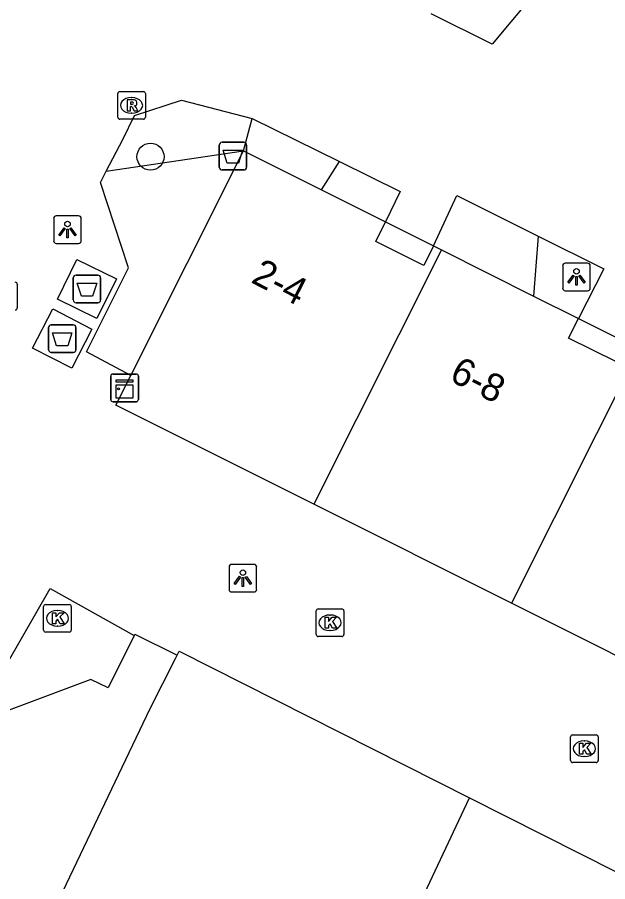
# Model space of a CAD drawing. Extents: x 161087 to 161922, y 382574 to 383873.
# Drawn here: x 161595.78 to 161617.13, y 383047.34 to 383078.63 of the extents above; entities that cross this region are included whole.
import ezdxf

# ---------------------------------------------------------------- set-up
doc = ezdxf.new("R2010")
doc.units = 0
for name, color, linetype in [('IMGEO_Afval_apart_plaats', 7, 'Continuous'), ('IMGEO_Afvalbak', 7, 'Continuous'), ('IMGEO_Boom', 7, 'Continuous'), ('IMGEO_Groenvoorziening', 7, 'Continuous'), ('IMGEO_Kast', 7, 'Continuous'), ('IMGEO_Kolk', 7, 'Continuous'), ('IMGEO_Lichtpunt', 7, 'Continuous'), ('IMGEO_Pand', 7, 'Continuous'), ('IMGEO_Pand_nummerreeks', 7, 'Continuous'), ('IMGEO_Rioolput', 7, 'Continuous'), ('IMGEO_Voetgangersgebied_open', 7, 'Continuous'), ('IMGEO_Voetpad_gesloten', 7, 'Continuous')]:
    doc.layers.add(name, color=color, linetype=linetype)

msp = doc.modelspace()

# ---------------------------------------------------------------- linework, layer by layer
at = {"layer": 'IMGEO_Afval_apart_plaats'}
for p, q in [((161597.8, 383068.396), (161597.8, 383069.196)), ((161597.8, 383069.196), (161597.8, 383068.396)), ((161597.9, 383069.296), (161598.69, 383069.296)), ((161598.69, 383069.296), (161597.9, 383069.296)), ((161598.79, 383069.196), (161598.79, 383068.396)), ((161598.79, 383068.396), (161598.79, 383069.196)), ((161598.69, 383068.296), (161597.9, 383068.296)), ((161597.9, 383068.296), (161598.69, 383068.296)), ((161597.006, 383067.497), (161597.796, 383067.497)), ((161597.796, 383067.497), (161597.006, 383067.497)), ((161596.906, 383066.597), (161596.906, 383067.397)), ((161596.906, 383067.397), (161596.906, 383066.597)), ((161597.896, 383067.397), (161597.896, 383066.597)), ((161597.896, 383066.597), (161597.896, 383067.397)), ((161597.796, 383066.497), (161597.006, 383066.497)), ((161597.006, 383066.497), (161597.796, 383066.497))]:
    msp.add_line(p, q, dxfattribs=at)
for points in [[(161597.943, 383069.01), (161598.647, 383069.01), (161598.498, 383068.54), (161598.092, 383068.54), (161597.943, 383069.01)], [(161597.049, 383067.211), (161597.753, 383067.211), (161597.604, 383066.741), (161597.198, 383066.741), (161597.049, 383067.211)]]:
    msp.add_lwpolyline(points, dxfattribs=at)
for centre, start, end in [((161597.9, 383069.196), 90, 180), ((161597.9, 383069.196), 90, 180), ((161598.69, 383069.196), 0, 90), ((161598.69, 383069.196), 360, 90), ((161597.9, 383068.396), 180, 270), ((161597.9, 383068.396), 180, 270), ((161598.69, 383068.396), 270, 0), ((161598.69, 383068.396), 270, 0), ((161597.006, 383067.397), 90, 180), ((161597.006, 383067.397), 90, 180), ((161597.796, 383067.397), 0, 90), ((161597.796, 383067.397), 360, 90), ((161597.006, 383066.597), 180, 270), ((161597.006, 383066.597), 180, 270), ((161597.796, 383066.597), 270, 0), ((161597.796, 383066.597), 270, 0)]:
    msp.add_arc(centre, 0.1, start, end, dxfattribs=at)
at = {"layer": 'IMGEO_Afvalbak'}
for p, q in [((161603.179, 383074.103), (161603.969, 383074.103)), ((161603.969, 383074.103), (161603.179, 383074.103)), ((161603.079, 383073.203), (161603.079, 383074.003)), ((161603.079, 383074.003), (161603.079, 383073.203)), ((161604.069, 383074.003), (161604.069, 383073.203)), ((161604.069, 383073.203), (161604.069, 383074.003)), ((161603.969, 383073.103), (161603.179, 383073.103)), ((161603.179, 383073.103), (161603.969, 383073.103))]:
    msp.add_line(p, q, dxfattribs=at)
msp.add_lwpolyline([(161603.222, 383073.817), (161603.926, 383073.817), (161603.777, 383073.347), (161603.371, 383073.347), (161603.222, 383073.817)], dxfattribs=at)
for centre, start, end in [((161603.179, 383074.003), 90, 180), ((161603.179, 383074.003), 90, 180), ((161603.969, 383074.003), 0, 90), ((161603.969, 383074.003), 360, 90), ((161603.179, 383073.203), 180, 270), ((161603.179, 383073.203), 180, 270), ((161603.969, 383073.203), 270, 0), ((161603.969, 383073.203), 270, 0)]:
    msp.add_arc(centre, 0.1, start, end, dxfattribs=at)
at = {"layer": 'IMGEO_Boom'}
msp.add_circle((161600.594, 383073.581), 0.489, dxfattribs=at)
at = {"layer": 'IMGEO_Groenvoorziening'}
for points in [[(161603.958, 383073.789), (161604.264, 383074.968)], [(161598.996, 383073.057), (161603.958, 383073.789)], [(161606.774, 383072.382), (161607.423, 383073.409)], [(161614.615, 383070.71), (161614.445, 383068.539)]]:
    msp.add_lwpolyline(points, dxfattribs=at)
at = {"layer": 'IMGEO_Kast'}
for p, q in [((161599.157, 383064.789), (161599.157, 383065.63)), ((161599.157, 383065.63), (161599.157, 383064.789)), ((161599.232, 383065.714), (161600.073, 383065.714)), ((161600.073, 383065.714), (161599.232, 383065.714)), ((161600.157, 383065.639), (161600.157, 383064.798)), ((161600.157, 383064.798), (161600.157, 383065.639)), ((161600.082, 383064.714), (161599.241, 383064.714)), ((161599.241, 383064.714), (161600.082, 383064.714))]:
    msp.add_line(p, q, dxfattribs=at)
for points in [[(161599.352, 383065.504), (161599.952, 383065.504), (161599.952, 383065.419), (161599.352, 383065.419), (161599.352, 383065.504)], [(161599.352, 383065.329), (161599.952, 383065.329), (161599.952, 383064.84), (161599.352, 383064.84), (161599.352, 383065.329)]]:
    msp.add_lwpolyline(points, dxfattribs=at)
msp.add_circle((161599.436, 383065.178), 0.0377, dxfattribs=at)
for centre, start, end in [((161599.235, 383065.636), 92.4484, 184.2845), ((161599.235, 383065.636), 92.4484, 184.2845), ((161600.079, 383065.636), 2.4484, 94.2845), ((161600.079, 383065.636), 2.4484, 94.2845), ((161599.235, 383064.792), 182.4484, 274.2845), ((161599.235, 383064.792), 182.4484, 274.2845), ((161600.079, 383064.792), 272.4484, 4.2845), ((161600.079, 383064.792), 272.4484, 4.2845)]:
    msp.add_arc(centre, 0.0779, start, end, dxfattribs=at)
at = {"layer": 'IMGEO_Kolk'}
for p, q in [((161595.776, 383068.964), (161595.776, 383068.112)), ((161596.728, 383056.447), (161596.728, 383057.299)), ((161596.803, 383057.373), (161597.655, 383057.373)), ((161597.216, 383057.153), (161597.241, 383057.153)), ((161597.729, 383057.299), (161597.729, 383056.447)), ((161606.66, 383057.213), (161607.512, 383057.213)), ((161606.585, 383056.287), (161606.585, 383057.139)), ((161607.073, 383056.993), (161607.098, 383056.993)), ((161607.586, 383057.139), (161607.586, 383056.287)), ((161597.239, 383056.593), (161597.214, 383056.593)), ((161597.655, 383056.373), (161596.803, 383056.373)), ((161607.512, 383056.213), (161606.66, 383056.213)), ((161607.096, 383056.433), (161607.071, 383056.433)), ((161615.783, 383051.728), (161615.783, 383052.58)), ((161615.858, 383052.654), (161616.71, 383052.654)), ((161616.784, 383052.58), (161616.784, 383051.728)), ((161616.271, 383052.434), (161616.296, 383052.434)), ((161616.294, 383051.874), (161616.269, 383051.874)), ((161616.71, 383051.654), (161615.858, 383051.654))]:
    msp.add_line(p, q, dxfattribs=at)
for points in [[(161595.776, 383068.964), (161595.776, 383068.112)], [(161596.728, 383056.447), (161596.728, 383057.299)], [(161596.803, 383057.373), (161597.655, 383057.373)], [(161597.729, 383057.299), (161597.729, 383056.447)], [(161606.66, 383057.213), (161607.512, 383057.213)], [(161597.049, 383057.073), (161597.172, 383057.073), (161597.172, 383056.922), (161597.302, 383057.073), (161597.466, 383057.073), (161597.32, 383056.922), (161597.473, 383056.673), (161597.321, 383056.673), (161597.236, 383056.837), (161597.172, 383056.77), (161597.172, 383056.673), (161597.049, 383056.673), (161597.049, 383057.073)], [(161606.585, 383056.287), (161606.585, 383057.139)], [(161606.906, 383056.913), (161607.029, 383056.913), (161607.029, 383056.762), (161607.159, 383056.913), (161607.323, 383056.913), (161607.177, 383056.762), (161607.33, 383056.513), (161607.178, 383056.513), (161607.093, 383056.677), (161607.029, 383056.61), (161607.029, 383056.513), (161606.906, 383056.513), (161606.906, 383056.913)], [(161607.586, 383057.139), (161607.586, 383056.287)], [(161597.655, 383056.373), (161596.803, 383056.373)], [(161607.512, 383056.213), (161606.66, 383056.213)], [(161615.783, 383051.728), (161615.783, 383052.58)], [(161615.858, 383052.654), (161616.71, 383052.654)], [(161616.784, 383052.58), (161616.784, 383051.728)], [(161616.104, 383052.354), (161616.227, 383052.354), (161616.227, 383052.203), (161616.357, 383052.354), (161616.521, 383052.354), (161616.375, 383052.203), (161616.528, 383051.954), (161616.376, 383051.954), (161616.291, 383052.118), (161616.227, 383052.051), (161616.227, 383051.954), (161616.104, 383051.954), (161616.104, 383052.354)], [(161616.71, 383051.654), (161615.858, 383051.654)]]:
    msp.add_lwpolyline(points, dxfattribs=at)
for centre, start, end in [((161595.7, 383068.962), 1.552, 88.448), ((161595.7, 383068.962), 1.552, 88.448), ((161595.7, 383068.114), 271.552, 358.448), ((161595.7, 383068.114), 271.552, 358.448), ((161596.805, 383057.297), 91.552, 178.448), ((161596.805, 383057.297), 91.552, 178.448), ((161597.653, 383057.297), 1.552, 88.448), ((161597.653, 383057.297), 1.552, 88.448), ((161606.662, 383057.137), 91.552, 178.448), ((161606.662, 383057.137), 91.552, 178.448), ((161607.51, 383057.137), 1.552, 88.448), ((161607.51, 383057.137), 1.552, 88.448), ((161596.805, 383056.449), 181.552, 268.448), ((161596.805, 383056.449), 181.552, 268.448), ((161597.653, 383056.449), 271.552, 358.448), ((161597.653, 383056.449), 271.552, 358.448), ((161606.662, 383056.289), 181.552, 268.448), ((161606.662, 383056.289), 181.552, 268.448), ((161607.51, 383056.289), 271.552, 358.448), ((161607.51, 383056.289), 271.552, 358.448), ((161615.86, 383052.578), 91.552, 178.448), ((161615.86, 383052.578), 91.552, 178.448), ((161616.708, 383052.578), 1.552, 88.448), ((161616.708, 383052.578), 1.552, 88.448), ((161615.86, 383051.73), 181.552, 268.448), ((161615.86, 383051.73), 181.552, 268.448), ((161616.708, 383051.73), 271.552, 358.448), ((161616.708, 383051.73), 271.552, 358.448)]:
    msp.add_arc(centre, 0.0765, start, end, dxfattribs=at)
for centre, major_axis, ratio, start_param, end_param in [((161597.215, 383056.873), (-0.387, 0.002), 0.722429, 4.712389, 7.853982), ((161597.24, 383056.873), (-0.39, 0.002), 0.717154, 1.570796, 4.712389), ((161607.072, 383056.713), (-0.387, 0.002), 0.722429, 4.712389, 7.853982), ((161607.097, 383056.713), (-0.39, 0.002), 0.717154, 1.570796, 4.712389), ((161616.27, 383052.154), (-0.387, 0.002), 0.722429, 4.712389, 7.853982), ((161616.295, 383052.154), (-0.39, 0.002), 0.717154, 1.570796, 4.712389)]:
    msp.add_ellipse(centre, major_axis=major_axis, ratio=ratio, start_param=start_param, end_param=end_param, dxfattribs=at)
at = {"layer": 'IMGEO_Lichtpunt'}
for p, q in [((161597.092, 383071.347), (161597.092, 383070.54)), ((161597.092, 383071.347), (161597.092, 383070.54)), ((161597.994, 383071.442), (161597.186, 383071.442)), ((161597.994, 383071.442), (161597.186, 383071.442)), ((161598.088, 383070.54), (161598.088, 383071.347)), ((161598.088, 383070.54), (161598.088, 383071.347)), ((161597.186, 383070.446), (161597.994, 383070.446)), ((161597.186, 383070.446), (161597.994, 383070.446)), ((161616.401, 383069.729), (161615.593, 383069.729)), ((161616.401, 383069.729), (161615.593, 383069.729)), ((161615.499, 383069.634), (161615.499, 383068.827)), ((161615.499, 383069.634), (161615.499, 383068.827)), ((161616.495, 383068.827), (161616.495, 383069.634)), ((161616.495, 383068.827), (161616.495, 383069.634)), ((161615.593, 383068.733), (161616.401, 383068.733)), ((161615.593, 383068.733), (161616.401, 383068.733)), ((161603.436, 383058.729), (161603.436, 383057.922)), ((161603.436, 383058.729), (161603.436, 383057.922)), ((161604.338, 383058.824), (161603.53, 383058.824)), ((161604.338, 383058.824), (161603.53, 383058.824)), ((161604.432, 383057.922), (161604.432, 383058.729)), ((161604.432, 383057.922), (161604.432, 383058.729)), ((161603.53, 383057.828), (161604.338, 383057.828)), ((161603.53, 383057.828), (161604.338, 383057.828))]:
    msp.add_line(p, q, dxfattribs=at)
for points in [[(161597.466, 383071.011), (161597.505, 383070.983), (161597.317, 383070.721), (161597.279, 383070.748), (161597.466, 383071.011)], [(161597.568, 383070.963), (161597.615, 383070.963), (161597.615, 383070.641), (161597.568, 383070.641), (161597.568, 383070.963)], [(161597.678, 383070.983), (161597.716, 383071.01), (161597.903, 383070.748), (161597.864, 383070.72), (161597.678, 383070.983)], [(161615.873, 383069.298), (161615.912, 383069.27), (161615.724, 383069.008), (161615.686, 383069.035), (161615.873, 383069.298)], [(161615.975, 383069.25), (161616.022, 383069.25), (161616.022, 383068.928), (161615.975, 383068.928), (161615.975, 383069.25)], [(161616.085, 383069.27), (161616.123, 383069.297), (161616.31, 383069.035), (161616.271, 383069.007), (161616.085, 383069.27)], [(161603.81, 383058.393), (161603.849, 383058.365), (161603.661, 383058.103), (161603.623, 383058.13), (161603.81, 383058.393)], [(161604.022, 383058.365), (161604.06, 383058.392), (161604.247, 383058.13), (161604.208, 383058.102), (161604.022, 383058.365)], [(161603.912, 383058.345), (161603.959, 383058.345), (161603.959, 383058.023), (161603.912, 383058.023), (161603.912, 383058.345)]]:
    msp.add_lwpolyline(points, dxfattribs=at)
for centre in [(161597.591, 383071.145), (161615.998, 383069.432), (161603.935, 383058.527)]:
    msp.add_circle(centre, 0.0994, dxfattribs=at)
for centre, start, end in [((161597.186, 383071.347), 90, 180), ((161597.186, 383071.347), 90, 180), ((161597.994, 383071.347), 0, 90), ((161597.994, 383071.347), 0, 90), ((161597.186, 383070.54), 180, 270), ((161597.186, 383070.54), 180, 270), ((161597.994, 383070.54), 270, 0), ((161597.994, 383070.54), 270, 360), ((161615.593, 383069.634), 90, 180), ((161615.593, 383069.634), 90, 180), ((161616.401, 383069.634), 0, 90), ((161616.401, 383069.634), 0, 90), ((161615.593, 383068.827), 180, 270), ((161615.593, 383068.827), 180, 270), ((161616.401, 383068.827), 270, 0), ((161616.401, 383068.827), 270, 360), ((161603.53, 383058.729), 90, 180), ((161603.53, 383058.729), 90, 180), ((161604.338, 383058.729), 0, 90), ((161604.338, 383058.729), 0, 90), ((161603.53, 383057.922), 180, 270), ((161603.53, 383057.922), 180, 270), ((161604.338, 383057.922), 270, 0), ((161604.338, 383057.922), 270, 360)]:
    msp.add_arc(centre, 0.0946, start, end, dxfattribs=at)
at = {"layer": 'IMGEO_Pand'}
for points in [[(161599.883, 383065.665), (161603.958, 383073.789)], [(161603.958, 383073.789), (161606.774, 383072.382)], [(161606.774, 383072.382), (161609.093, 383071.223)], [(161610.832, 383070.351), (161610.478, 383069.645), (161608.739, 383070.516), (161609.093, 383071.223)], [(161610.832, 383070.351), (161611.113, 383070.21)], [(161611.113, 383070.21), (161606.496, 383061.006)], [(161611.113, 383070.21), (161614.445, 383068.539)], [(161614.445, 383068.539), (161616.067, 383067.726)], [(161617.805, 383066.859), (161617.451, 383066.153), (161615.713, 383067.019), (161616.067, 383067.726)], [(161618.266, 383066.628), (161613.649, 383057.423)], [(161606.496, 383061.006), (161601.196, 383063.66), (161599.343, 383064.588), (161599.883, 383065.665)], [(161613.649, 383057.423), (161606.496, 383061.006)], [(161620.802, 383053.841), (161613.649, 383057.423)], [(161600, 383056.252), (161599.063, 383054.351), (161598.441, 383054.655), (161595.451, 383053.541), (161595.139, 383053.017)], [(161600, 383056.252), (161600.023, 383056.299), (161601.562, 383055.545)], [(161601.562, 383055.545), (161601.631, 383055.682), (161612.126, 383050.38)], [(161591.935, 383034.677), (161597.716, 383046.532), (161597.301, 383046.734), (161600.583, 383053.609), (161601.496, 383055.415), (161601.562, 383055.545)], [(161602.34, 383029.465), (161604.506, 383034.095), (161609.552, 383044.883), (161612.126, 383050.38)], [(161612.126, 383050.38), (161620.115, 383046.344)]]:
    msp.add_lwpolyline(points, dxfattribs=at)
at = {"layer": 'IMGEO_Rioolput'}
for p, q in [((161599.483, 383075.941), (161600.335, 383075.941)), ((161599.408, 383075.015), (161599.408, 383075.867)), ((161599.896, 383075.721), (161599.921, 383075.721)), ((161600.409, 383075.867), (161600.409, 383075.015)), ((161599.919, 383075.161), (161599.894, 383075.161)), ((161600.335, 383074.941), (161599.483, 383074.941))]:
    msp.add_line(p, q, dxfattribs=at)
for points in [[(161599.483, 383075.941), (161600.335, 383075.941)], [(161599.408, 383075.015), (161599.408, 383075.867)], [(161599.997, 383075.639), (161599.745, 383075.641), (161599.745, 383075.241)], [(161600.409, 383075.867), (161600.409, 383075.015)], [(161599.745, 383075.241), (161599.869, 383075.241), (161599.869, 383075.403), (161599.88, 383075.403)], [(161599.923, 383075.56), (161599.869, 383075.56), (161599.869, 383075.479)], [(161599.869, 383075.479), (161599.921, 383075.479)], [(161599.927, 383075.374), (161599.998, 383075.241), (161600.138, 383075.241), (161600.073, 383075.367)], [(161600.335, 383074.941), (161599.483, 383074.941)]]:
    msp.add_lwpolyline(points, dxfattribs=at)
for centre, radius, start, end in [((161599.485, 383075.865), 0.0765, 91.552, 178.448), ((161599.485, 383075.865), 0.0765, 91.552, 178.448), ((161600.333, 383075.865), 0.0765, 1.552, 88.448), ((161600.333, 383075.865), 0.0765, 1.552, 88.448), ((161599.996, 383075.529), 0.109, 350.3612, 89.416), ((161599.879, 383075.35), 0.0533, 26.0293, 88.6989), ((161599.905, 383075.668), 0.19, 274.7715, 282.9687), ((161599.929, 383075.464), 0.0964, 77.0061, 93.1865), ((161599.943, 383075.521), 0.0378, 276.6634, 79.6772), ((161599.994, 383075.529), 0.112, 277.5842, 350.9817), ((161599.978, 383075.314), 0.108, 29.5134, 73.7905), ((161599.485, 383075.017), 0.0765, 181.552, 268.448), ((161599.485, 383075.017), 0.0765, 181.552, 268.448), ((161600.333, 383075.017), 0.0765, 271.552, 358.448), ((161600.333, 383075.017), 0.0765, 271.552, 358.448)]:
    msp.add_arc(centre, radius, start, end, dxfattribs=at)
for centre, major_axis, ratio, start_param, end_param in [((161599.895, 383075.441), (-0.387, 0.002), 0.722429, 4.712389, 7.853982), ((161599.92, 383075.441), (-0.39, 0.002), 0.717154, 1.570796, 4.712389)]:
    msp.add_ellipse(centre, major_axis=major_axis, ratio=ratio, start_param=start_param, end_param=end_param, dxfattribs=at)
at = {"layer": 'IMGEO_Voetgangersgebied_open'}
for points in [[(161614.298, 383079.289), (161612.948, 383077.657), (161610.742, 383078.749)], [(161598.996, 383073.057), (161599.595, 383074.211), (161600.013, 383075.074), (161601.709, 383075.632), (161604.264, 383074.968)], [(161604.264, 383074.968), (161607.423, 383073.409)], [(161607.423, 383073.409), (161609.619, 383072.325), (161609.093, 383071.223)], [(161599.883, 383065.665), (161598.277, 383066.519), (161599.797, 383069.556), (161598.783, 383072.647), (161598.996, 383073.057)], [(161610.832, 383070.351), (161611.671, 383072.18), (161614.615, 383070.71)], [(161609.093, 383071.223), (161610.832, 383070.351)], [(161614.615, 383070.71), (161616.984, 383069.527), (161616.067, 383067.726)], [(161616.067, 383067.726), (161617.805, 383066.859)], [(161595.139, 383053.017), (161594.366, 383053.423), (161596.963, 383057.949), (161600, 383056.252)]]:
    msp.add_lwpolyline(points, dxfattribs=at)
at = {"layer": 'IMGEO_Voetpad_gesloten'}
for points in [[(161599.36, 383069.163), (161598.658, 383067.73), (161597.23, 383068.43), (161597.931, 383069.862), (161599.36, 383069.163)], [(161598.474, 383067.338), (161597.743, 383065.925), (161596.329, 383066.656), (161597.06, 383068.07), (161598.474, 383067.338)]]:
    msp.add_lwpolyline(points, dxfattribs=at)

# ---------------------------------------------------------------- texts
at = {"layer": 'IMGEO_Pand_nummerreeks'}
for s, rotation, p in [('2-4', 333.1684, (161604.19, 383069.046)), ('6-8', 333.4377, (161611.358, 383065.495))]:
    msp.add_text(s, height=1, rotation=rotation, dxfattribs=at).set_placement(p)

doc.saveas('drawing.dxf')
